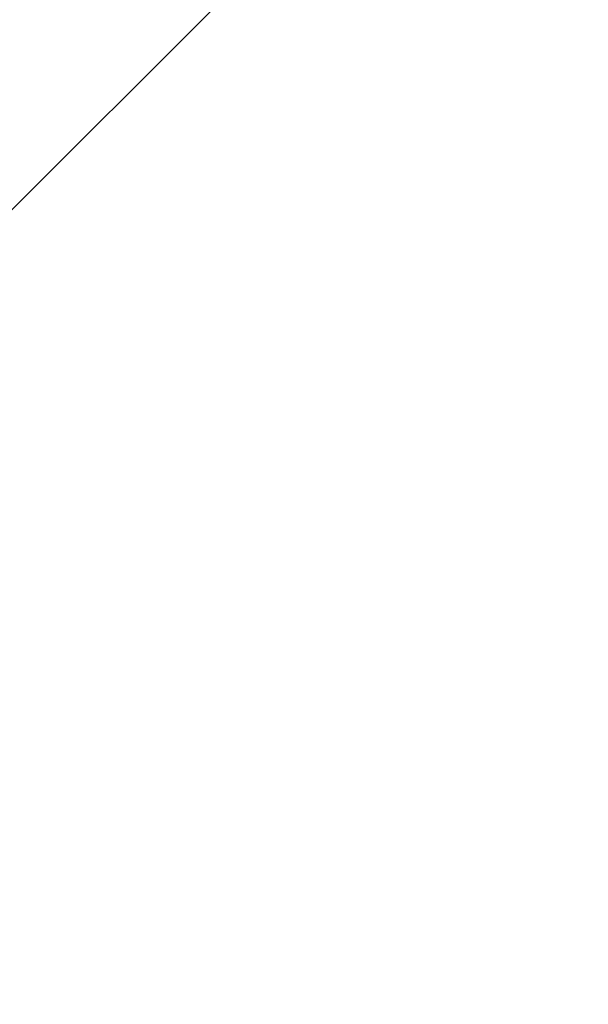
# Model space of a CAD drawing. Header units: millimetres. Extents: x -57642 to 5082813, y -177084 to 58112.
# Tile 959 of 1056: x 109186.33 to 109187.59, y -48082.81 to -48080.62. Entities that reach past the tile are written whole.
import ezdxf

# ---------------------------------------------------------------- set-up
doc = ezdxf.new("R2010")
doc.units = ezdxf.units.MM

msp = doc.modelspace()

# ---------------------------------------------------------------- hatches: boundary and pattern name
at = {"lineweight": 9}
h = msp.add_hatch(dxfattribs=at)
h.set_pattern_fill('ANSI33', color=256, scale=50)
h.set_pattern_definition([(45, (0, -1340.02), (-224.5064, 224.5064), []), (45, (224.5, -1340.02), (-224.5064, 224.5064), [158.75, -79.375])])
h.paths.add_polyline_path([(109576.98347, -47713.05646), (109142.98347, -47707.2569), (109142.98347, -47636.98964), (109008.33601, -47636.98964, -1), (108987.63094, -47636.98964), (108852.98347, -47636.98964), (108852.98347, -47902.76692), (108952.98347, -47902.76692), (108952.98347, -47912.76692), (108852.98347, -47912.76692), (108852.98347, -48072.76692), (108952.98347, -48072.76692), (108952.98347, -48082.7669), (109130.9978, -48082.76692, -0.4142135), (109127.99781, -48079.76692), (109127.99781, -48076.76692), (109174.39781, -48076.76692), (109174.39781, -48066.76692), (109299.48485, -48066.76692), (109299.48485, -48064.76692), (109459.48485, -48064.76692), (109577.25974, -48066.76692)])
h.paths.add_polyline_path([(109577.27224, -48082.76692), (109187.99781, -48082.76692), (109187.99781, -48116.76692), (109176.98347, -48116.76945), (109176.98343, -48260.05642), (109176.98331, -48521.69973), (109577.61507, -48521.69973)])
edge = h.paths.add_edge_path()
edge.add_line((109142.98347, -46516.26793), (109139.48347, -46516.26793))
edge.add_arc((109139.48347, -46512.76793), 3.5, 180, 270, ccw=False)
edge.add_line((109135.98347, -46512.76793), (109135.98347, -46496.76793))
edge.add_arc((109128.98347, -46496.76793), 7, 0, 90)
edge.add_line((109128.98347, -46489.76793), (109084.98347, -46489.76793))
edge.add_arc((109084.98347, -46487.76793), 2, 180, 270, ccw=False)
edge.add_line((109082.98347, -46487.76793), (109082.98347, -46484.76793))
edge.add_arc((109084.98347, -46484.76793), 2, 90, 180, ccw=False)
edge.add_line((109084.98347, -46482.76793), (108992.98347, -46482.76793))
edge.add_line((108992.98347, -46482.76793), (108992.98347, -46782.76793))
edge.add_line((108992.98347, -46782.76793), (108852.98347, -46782.76793))
edge.add_line((108852.98347, -46782.76793), (108852.98347, -47636.98964))
edge.add_line((108852.98347, -47636.98964), (108987.63094, -47636.98964))
edge.add_arc((108997.98347, -47636.98964), 10.35253, 0, 180, ccw=False)
edge.add_line((109008.33601, -47636.98964), (109142.98347, -47636.98964))
edge.add_line((109142.98347, -47636.98964), (109142.98347, -47131.80114))
edge.add_line((109142.98347, -47131.80114), (109095.4832, -47131.80114))
edge.add_line((109095.4832, -47131.80114), (109095.4832, -47128.66078))
edge.add_line((109095.4832, -47128.66078), (109142.98347, -47128.66078))
edge.add_line((109142.98347, -47128.66078), (109142.98347, -46516.26793))
h = msp.add_hatch(dxfattribs=at)
h.set_pattern_fill('ANSI31', color=256)
h.set_pattern_definition([(45, (14435.9293, -9532.9892), (-2.24506403, 2.24506403), [])])
h.paths.add_polyline_path([(109081.98347, -48090.26692), (109081.98347, -48087.76692), (109151.98347, -48087.76692), (109151.98347, -48157.76692), (109149.48347, -48157.76692, -0.4142136), (109144.98347, -48153.26692), (109144.98347, -48103.76692, 0.4142136), (109135.98347, -48094.76692), (109086.48347, -48094.76692, -0.4142136)])
h.paths.add_polyline_path([(109127.99781, -48079.76692), (109127.99781, -48076.76692), (109187.99781, -48076.76692), (109187.99781, -48116.76692), (109184.99781, -48116.76692, -0.4142136), (109181.99781, -48113.76692), (109181.99781, -48088.76692, 0.4142136), (109175.99781, -48082.76692), (109130.99781, -48082.76692, -0.4142136)])

doc.saveas('drawing.dxf')
